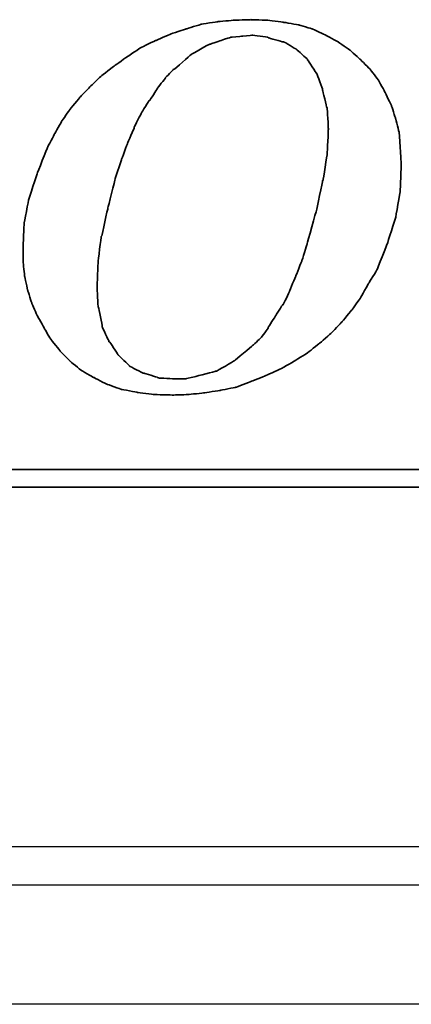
# Model space of a CAD drawing. Header units: millimetres. Extents: x 443 to 3685, y -1599 to 860.
# Tile 350 of 610: x 2854 to 2859, y -1576 to -1563. Entities that reach past the tile are written whole.
import ezdxf
from ezdxf.lldxf.tags import DXFTag

# ---------------------------------------------------------------- set-up
doc = ezdxf.new("R2010")
doc.units = ezdxf.units.MM
doc.layers.get('0').update_dxf_attribs({"linetype": 'CONTINUOUS'})
doc.layers.add('DIM', color=4, linetype='CONTINUOUS')
doc.layers.add('layer 1', color=7, linetype='CONTINUOUS')
tags = doc.linetypes.add('DASHED', pattern=[25.72, 12.86, -12.86]).pattern_tags.tags
tags[6:7] = [DXFTag(74, 4), DXFTag(75, 0), DXFTag(340, '0'), DXFTag(46, 0.0), DXFTag(50, 0.0), DXFTag(44, 0.0), DXFTag(45, 0.0)]
tags[4:5] = [DXFTag(74, 4), DXFTag(75, 0), DXFTag(340, '0'), DXFTag(46, 0.0), DXFTag(50, 0.0), DXFTag(44, 0.0), DXFTag(45, 0.0)]

# ---------------------------------------------------------------- blocks, each defined once
blk = doc.blocks.new('TBI MOTION logo(完整正式版)')
at = {"layer": 'layer 1', "color": 22, "lineweight": 35}
for points, knots in [([(35.79625, -6.98375), (35.79625, -6.98375), (36.23125, -7.43875), (36.23125, -7.43875), (36.23125, -7.43875), (36.23125, -7.43875), (36.75625, -7.87125), (36.75625, -7.87125), (36.75625, -7.87125), (36.75625, -7.87125), (37.33125, -8.20375), (37.33125, -8.20375), (37.33125, -8.20375), (37.33125, -8.20375), (37.95625, -8.51875), (37.95625, -8.51875), (37.95625, -8.51875), (37.95625, -8.51875), (38.62625, -8.75875), (38.62625, -8.75875), (38.62625, -8.75875), (38.62625, -8.75875), (39.37125, -8.90375), (39.37125, -8.90375), (39.37125, -8.90375), (39.37125, -8.90375), (40.14125, -8.99875), (40.14125, -8.99875), (40.14125, -8.99875), (40.14125, -8.99875), (41.02625, -9.02375), (41.02625, -9.02375), (41.02625, -9.02375), (41.02625, -9.02375), (41.74625, -8.99875), (41.74625, -8.99875), (41.74625, -8.99875), (41.74625, -8.99875), (42.46625, -8.92375), (42.46625, -8.92375), (42.46625, -8.92375), (42.46625, -8.92375), (43.21125, -8.80625), (43.21125, -8.80625), (43.21125, -8.80625), (43.21125, -8.80625), (43.93125, -8.66375), (43.93125, -8.66375), (43.93125, -8.66375), (43.93125, -8.66375), (44.62625, -8.39875), (44.62625, -8.39875), (44.62625, -8.39875), (44.62625, -8.39875), (45.29625, -8.13375), (45.29625, -8.13375), (45.29625, -8.13375), (45.29625, -8.13375), (45.94625, -7.84375), (45.94625, -7.84375), (45.94625, -7.84375), (45.94625, -7.84375), (46.61625, -7.46375), (46.61625, -7.46375), (46.61625, -7.46375), (46.61625, -7.46375), (47.24125, -7.07875), (47.24125, -7.07875), (47.24125, -7.07875), (47.24125, -7.07875), (47.81625, -6.62375), (47.81625, -6.62375), (47.81625, -6.62375), (47.81625, -6.62375), (48.36875, -6.14375), (48.36875, -6.14375), (48.36875, -6.14375), (48.36875, -6.14375), (48.84625, -5.64125), (48.84625, -5.64125), (48.84625, -5.64125), (48.84625, -5.64125), (49.32625, -5.06375), (49.32625, -5.06375), (49.32625, -5.06375), (49.32625, -5.06375), (49.71125, -4.51374), (49.71125, -4.51374), (49.71125, -4.51374), (49.71125, -4.51374), (50.09625, -3.83874), (50.09625, -3.83874), (50.09625, -3.83874), (50.09625, -3.83874), (50.48125, -3.21374), (50.48125, -3.21374), (50.48125, -3.21374), (50.48125, -3.21374), (50.96125, -1.99125), (50.96125, -1.99125), (50.96125, -1.99125), (50.96125, -1.99125), (51.34375, -0.81875), (51.34375, -0.81875), (51.34375, -0.81875), (51.34375, -0.81875), (51.56125, 0.45624), (51.56125, 0.45624), (51.56125, 0.45624), (51.56125, 0.45624), (51.60625, 1.67624), (51.60625, 1.67624), (51.60625, 1.67624), (51.60625, 1.67624), (51.56125, 2.44625), (51.56125, 2.44625), (51.56125, 2.44625), (51.56125, 2.44625), (51.51125, 3.14125), (51.51125, 3.14125), (51.51125, 3.14125), (51.51125, 3.14125), (51.34375, 3.81125), (51.34375, 3.81125), (51.34375, 3.81125), (51.34375, 3.81125), (51.15125, 4.41125), (51.15125, 4.41125), (51.15125, 4.41125), (51.15125, 4.41125), (50.86125, 5.01125), (50.86125, 5.01125), (50.86125, 5.01125), (50.86125, 5.01125), (50.55125, 5.58875), (50.55125, 5.58875), (50.55125, 5.58875), (50.55125, 5.58875), (50.16625, 6.09125), (50.16625, 6.09125), (50.16625, 6.09125), (50.16625, 6.09125), (49.71125, 6.54875), (49.71125, 6.54875), (49.71125, 6.54875), (49.71125, 6.54875), (49.23125, 6.98125), (49.23125, 6.98125), (49.23125, 6.98125), (49.23125, 6.98125), (48.67875, 7.36625), (48.67875, 7.36625), (48.67875, 7.36625), (48.67875, 7.36625), (48.10375, 7.67625), (48.10375, 7.67625), (48.10375, 7.67625), (48.10375, 7.67625), (47.48125, 7.96375), (47.48125, 7.96375), (47.48125, 7.96375), (47.48125, 7.96375), (46.85625, 8.15625), (46.85625, 8.15625), (46.85625, 8.15625), (46.85625, 8.15625), (46.13625, 8.27624), (46.13625, 8.27624), (46.13625, 8.27624), (46.13625, 8.27624), (45.39125, 8.37125), (45.39125, 8.37125), (45.39125, 8.37125), (45.39125, 8.37125), (44.62625, 8.39624), (44.62625, 8.39624), (44.62625, 8.39624), (44.62625, 8.39624), (43.83625, 8.37125), (43.83625, 8.37125), (43.83625, 8.37125), (43.83625, 8.37125), (43.09125, 8.30125), (43.09125, 8.30125), (43.09125, 8.30125), (43.09125, 8.30125), (42.32125, 8.18125), (42.32125, 8.18125), (42.32125, 8.18125), (42.32125, 8.18125), (41.62875, 7.96375), (41.62875, 7.96375), (41.62875, 7.96375), (41.62875, 7.96375), (40.90625, 7.72625), (40.90625, 7.72625), (40.90625, 7.72625), (40.90625, 7.72625), (40.23624, 7.43625), (40.23624, 7.43625), (40.23624, 7.43625), (40.23624, 7.43625), (39.54124, 7.10125), (39.54124, 7.10125), (39.54124, 7.10125), (39.54124, 7.10125), (38.91625, 6.69125), (38.91625, 6.69125), (38.91625, 6.69125), (38.91625, 6.69125), (38.31625, 6.26125), (38.31625, 6.26125), (38.31625, 6.26125), (38.31625, 6.26125), (37.69125, 5.78125), (37.69125, 5.78125), (37.69125, 5.78125), (37.69125, 5.78125), (37.18625, 5.30125), (37.18625, 5.30125), (37.18625, 5.30125), (37.18625, 5.30125), (36.70625, 4.79624), (36.70625, 4.79624), (36.70625, 4.79624), (36.70625, 4.79624), (36.23125, 4.22125), (36.23125, 4.22125), (36.23125, 4.22125), (36.23125, 4.22125), (35.87124, 3.69375), (35.87124, 3.69375), (35.87124, 3.69375), (35.87124, 3.69375), (35.53125, 3.09125), (35.53125, 3.09125), (35.53125, 3.09125), (35.53125, 3.09125), (35.19875, 2.47125), (35.19875, 2.47125), (35.19875, 2.47125), (35.19875, 2.47125), (34.71625, 1.24625), (34.71625, 1.24625), (34.71625, 1.24625), (34.71625, 1.24625), (34.33125, 0.06874), (34.33125, 0.06874), (34.33125, 0.06874), (34.33125, 0.06874), (34.11625, -1.07875), (34.11625, -1.07875), (34.11625, -1.07875), (34.11625, -1.07875), (34.07125, -2.15875), (34.07125, -2.15875), (34.07125, -2.15875), (34.07125, -2.15875), (34.07125, -2.85375), (34.07125, -2.85375), (34.07125, -2.85375), (34.07125, -2.85375), (34.14125, -3.50375), (34.14125, -3.50375), (34.14125, -3.50375), (34.14125, -3.50375), (34.28625, -4.17375), (34.28625, -4.17375), (34.28625, -4.17375), (34.28625, -4.17375), (34.47625, -4.77624), (34.47625, -4.77624), (34.47625, -4.77624), (34.47625, -4.77624), (34.71625, -5.32625), (34.71625, -5.32625), (34.71625, -5.32625), (34.71625, -5.32625), (35.05375, -5.92875), (35.05375, -5.92875), (35.05375, -5.92875), (35.05375, -5.92875), (35.36375, -6.45375), (35.36375, -6.45375), (35.36375, -6.45375), (35.36375, -6.45375), (35.79625, -6.98375), (35.79625, -6.98375)], [0, 0, 0, 0, 0.01388889, 0.01388889, 0.01388889, 0.0138889, 0.02777778, 0.02777778, 0.02777778, 0.02777779, 0.04166667, 0.04166667, 0.04166667, 0.04166668, 0.05555556, 0.05555556, 0.05555556, 0.05555557, 0.06944444, 0.06944444, 0.06944444, 0.06944445, 0.08333333, 0.08333333, 0.08333333, 0.08333334, 0.09722222, 0.09722222, 0.09722222, 0.09722223, 0.11111111, 0.11111111, 0.11111111, 0.11111112, 0.125, 0.125, 0.125, 0.12500001, 0.13888889, 0.13888889, 0.13888889, 0.1388889, 0.15277778, 0.15277778, 0.15277778, 0.15277779, 0.16666667, 0.16666667, 0.16666667, 0.16666668, 0.18055556, 0.18055556, 0.18055556, 0.18055557, 0.19444444, 0.19444444, 0.19444444, 0.19444445, 0.20833333, 0.20833333, 0.20833333, 0.20833334, 0.22222222, 0.22222222, 0.22222222, 0.22222223, 0.23611111, 0.23611111, 0.23611111, 0.23611112, 0.25, 0.25, 0.25, 0.25000001, 0.26388889, 0.26388889, 0.26388889, 0.2638889, 0.27777778, 0.27777778, 0.27777778, 0.27777779, 0.29166667, 0.29166667, 0.29166667, 0.29166668, 0.30555556, 0.30555556, 0.30555556, 0.30555557, 0.31944444, 0.31944444, 0.31944444, 0.31944445, 0.33333333, 0.33333333, 0.33333333, 0.33333334, 0.34722222, 0.34722222, 0.34722222, 0.34722223, 0.36111111, 0.36111111, 0.36111111, 0.36111112, 0.375, 0.375, 0.375, 0.37500001, 0.38888889, 0.38888889, 0.38888889, 0.3888889, 0.40277778, 0.40277778, 0.40277778, 0.40277779, 0.41666667, 0.41666667, 0.41666667, 0.41666668, 0.43055556, 0.43055556, 0.43055556, 0.43055557, 0.44444444, 0.44444444, 0.44444444, 0.44444445, 0.45833333, 0.45833333, 0.45833333, 0.45833334, 0.47222222, 0.47222222, 0.47222222, 0.47222223, 0.48611111, 0.48611111, 0.48611111, 0.48611112, 0.5, 0.5, 0.5, 0.50000001, 0.51388889, 0.51388889, 0.51388889, 0.5138889, 0.52777778, 0.52777778, 0.52777778, 0.52777779, 0.54166667, 0.54166667, 0.54166667, 0.54166668, 0.55555556, 0.55555556, 0.55555556, 0.55555557, 0.56944444, 0.56944444, 0.56944444, 0.56944445, 0.58333333, 0.58333333, 0.58333333, 0.58333334, 0.59722222, 0.59722222, 0.59722222, 0.59722223, 0.61111111, 0.61111111, 0.61111111, 0.61111112, 0.625, 0.625, 0.625, 0.62500001, 0.63888889, 0.63888889, 0.63888889, 0.6388889, 0.65277778, 0.65277778, 0.65277778, 0.65277779, 0.66666667, 0.66666667, 0.66666667, 0.66666668, 0.68055556, 0.68055556, 0.68055556, 0.68055557, 0.69444444, 0.69444444, 0.69444444, 0.69444445, 0.70833333, 0.70833333, 0.70833333, 0.70833334, 0.72222222, 0.72222222, 0.72222222, 0.72222223, 0.73611111, 0.73611111, 0.73611111, 0.73611112, 0.75, 0.75, 0.75, 0.75000001, 0.76388889, 0.76388889, 0.76388889, 0.7638889, 0.77777778, 0.77777778, 0.77777778, 0.77777779, 0.79166667, 0.79166667, 0.79166667, 0.79166668, 0.80555556, 0.80555556, 0.80555556, 0.80555557, 0.81944444, 0.81944444, 0.81944444, 0.81944445, 0.83333333, 0.83333333, 0.83333333, 0.83333334, 0.84722222, 0.84722222, 0.84722222, 0.84722223, 0.86111111, 0.86111111, 0.86111111, 0.86111112, 0.875, 0.875, 0.875, 0.87500001, 0.88888889, 0.88888889, 0.88888889, 0.8888889, 0.90277778, 0.90277778, 0.90277778, 0.90277779, 0.91666667, 0.91666667, 0.91666667, 0.91666668, 0.93055556, 0.93055556, 0.93055556, 0.93055557, 0.94444444, 0.94444444, 0.94444444, 0.94444445, 0.95833333, 0.95833333, 0.95833333, 0.95833334, 0.97222222, 0.97222222, 0.97222222, 0.97222223, 0.98611111, 0.98611111, 0.98611111, 0.98611112, 1, 1, 1, 1]), ([(38.33875, 1.03124), (38.33875, 1.03124), (38.62625, 1.89625), (38.62625, 1.89625), (38.62625, 1.89625), (38.62625, 1.89625), (38.91625, 2.66375), (38.91625, 2.66375), (38.91625, 2.66375), (38.91625, 2.66375), (39.22625, 3.38125), (39.22625, 3.38125), (39.22625, 3.38125), (39.22625, 3.38125), (39.22625, 3.40624), (39.22625, 3.40624), (39.22625, 3.40624), (39.22625, 3.40624), (39.56124, 4.07624), (39.56124, 4.07624), (39.56124, 4.07624), (39.56124, 4.07624), (39.92125, 4.65125), (39.92125, 4.65125), (39.92125, 4.65125), (39.92125, 4.65125), (39.94625, 4.65125), (39.94625, 4.65125), (39.94625, 4.65125), (39.94625, 4.65125), (40.28125, 5.17875), (40.28125, 5.17875), (40.28125, 5.17875), (40.28125, 5.17875), (40.28125, 5.20375), (40.28125, 5.20375), (40.28125, 5.20375), (40.28125, 5.20375), (40.66875, 5.68625), (40.66875, 5.68625), (40.66875, 5.68625), (40.66875, 5.68625), (40.66875, 5.70625), (40.66875, 5.70625), (40.66875, 5.70625), (40.66875, 5.70625), (41.05124, 6.09125), (41.05124, 6.09125), (41.05124, 6.09125), (41.05124, 6.09125), (41.07625, 6.09125), (41.07625, 6.09125), (41.07625, 6.09125), (41.07625, 6.09125), (41.84125, 6.76625), (41.84125, 6.76625), (41.84125, 6.76625), (41.84125, 6.76625), (41.86625, 6.78625), (41.86625, 6.78625), (41.86625, 6.78625), (41.86625, 6.78625), (42.73125, 7.26624), (42.73125, 7.26624), (42.73125, 7.26624), (42.73125, 7.26624), (42.75625, 7.26624), (42.75625, 7.26624), (42.75625, 7.26624), (42.75625, 7.26624), (43.18625, 7.41125), (43.18625, 7.41125), (43.18625, 7.41125), (43.18625, 7.41125), (43.64125, 7.55625), (43.64125, 7.55625), (43.64125, 7.55625), (43.64125, 7.55625), (43.66625, 7.55625), (43.66625, 7.55625), (43.66625, 7.55625), (43.66625, 7.55625), (43.69125, 7.58124), (43.69125, 7.58124), (43.69125, 7.58124), (43.69125, 7.58124), (44.19125, 7.62625), (44.19125, 7.62625), (44.19125, 7.62625), (44.19125, 7.62625), (44.67125, 7.67625), (44.67125, 7.67625), (44.67125, 7.67625), (44.67125, 7.67625), (44.69625, 7.67625), (44.69625, 7.67625), (44.69625, 7.67625), (44.69625, 7.67625), (45.41875, 7.58124), (45.41875, 7.58124), (45.41875, 7.58124), (45.41875, 7.58124), (45.44125, 7.55625), (45.44125, 7.55625), (45.44125, 7.55625), (45.44125, 7.55625), (46.11125, 7.36625), (46.11125, 7.36625), (46.11125, 7.36625), (46.11125, 7.36625), (46.13625, 7.36625), (46.13625, 7.36625), (46.13625, 7.36625), (46.13625, 7.36625), (46.15875, 7.36625), (46.15875, 7.36625), (46.15875, 7.36625), (46.15875, 7.36625), (46.73625, 7.02624), (46.73625, 7.02624), (46.73625, 7.02624), (46.73625, 7.02624), (46.76125, 7.00624), (46.76125, 7.00624), (46.76125, 7.00624), (46.76125, 7.00624), (47.24125, 6.57124), (47.24125, 6.57124), (47.24125, 6.57124), (47.24125, 6.57124), (47.26625, 6.54875), (47.26625, 6.54875), (47.26625, 6.54875), (47.26625, 6.54875), (47.26625, 6.52375), (47.26625, 6.52375), (47.26625, 6.52375), (47.26625, 6.52375), (47.67375, 5.89875), (47.67375, 5.89875), (47.67375, 5.89875), (47.67375, 5.89875), (47.69625, 5.89875), (47.69625, 5.89875), (47.69625, 5.89875), (47.69625, 5.89875), (47.69625, 5.87625), (47.69625, 5.87625), (47.69625, 5.87625), (47.69625, 5.87625), (47.96125, 5.15625), (47.96125, 5.15625), (47.96125, 5.15625), (47.96125, 5.15625), (47.96125, 5.13125), (47.96125, 5.13125), (47.96125, 5.13125), (47.96125, 5.13125), (48.15125, 4.31875), (48.15125, 4.31875), (48.15125, 4.31875), (48.15125, 4.31875), (48.17625, 4.31875), (48.17625, 4.31875), (48.17625, 4.31875), (48.17625, 4.31875), (48.17625, 4.29125), (48.17625, 4.29125), (48.17625, 4.29125), (48.17625, 4.29125), (48.22625, 3.33125), (48.22625, 3.33125), (48.22625, 3.33125), (48.22625, 3.33125), (48.22625, 3.30875), (48.22625, 3.30875), (48.22625, 3.30875), (48.22625, 3.30875), (48.17625, 2.20624), (48.17625, 2.20624), (48.17625, 2.20624), (48.17625, 2.20624), (48.17625, 2.18124), (48.17625, 2.18124), (48.17625, 2.18124), (48.17625, 2.18124), (47.98375, 0.93624), (47.98375, 0.93624), (47.98375, 0.93624), (47.98375, 0.93624), (47.96125, 0.93624), (47.96125, 0.93624), (47.96125, 0.93624), (47.96125, 0.93624), (47.67375, -0.45874), (47.67375, -0.45874), (47.67375, -0.45874), (47.67375, -0.45874), (47.24125, -1.99125), (47.24125, -1.99125), (47.24125, -1.99125), (47.24125, -1.99125), (47.24125, -2.01874), (47.24125, -2.01874), (47.24125, -2.01874), (47.24125, -2.01874), (47.00125, -2.78375), (47.00125, -2.78375), (47.00125, -2.78375), (47.00125, -2.78375), (46.71125, -3.50375), (46.71125, -3.50375), (46.71125, -3.50375), (46.71125, -3.50375), (46.42625, -4.19875), (46.42625, -4.19875), (46.42625, -4.19875), (46.42625, -4.19875), (46.42625, -4.22375), (46.42625, -4.22375), (46.42625, -4.22375), (46.42625, -4.22375), (46.13625, -4.82374), (46.13625, -4.82374), (46.13625, -4.82374), (46.13625, -4.82374), (46.11125, -4.82374), (46.11125, -4.82374), (46.11125, -4.82374), (46.11125, -4.82374), (45.77625, -5.35125), (45.77625, -5.35125), (45.77625, -5.35125), (45.77625, -5.35125), (45.44125, -5.87875), (45.44125, -5.87875), (45.44125, -5.87875), (45.44125, -5.87875), (45.44125, -5.90375), (45.44125, -5.90375), (45.44125, -5.90375), (45.44125, -5.90375), (45.10625, -6.35875), (45.10625, -6.35875), (45.10625, -6.35875), (45.10625, -6.35875), (45.08125, -6.38375), (45.08125, -6.38375), (45.08125, -6.38375), (45.08125, -6.38375), (44.69625, -6.74375), (44.69625, -6.74375), (44.69625, -6.74375), (44.69625, -6.74375), (43.88375, -7.41625), (43.88375, -7.41625), (43.88375, -7.41625), (43.88375, -7.41625), (43.85625, -7.43875), (43.85625, -7.43875), (43.85625, -7.43875), (43.85625, -7.43875), (43.04125, -7.91875), (43.04125, -7.91875), (43.04125, -7.91875), (43.04125, -7.91875), (43.01625, -7.91875), (43.01625, -7.91875), (43.01625, -7.91875), (43.01625, -7.91875), (42.99625, -7.91875), (42.99625, -7.91875), (42.99625, -7.91875), (42.99625, -7.91875), (42.08125, -8.15875), (42.08125, -8.15875), (42.08125, -8.15875), (42.08125, -8.15875), (41.65125, -8.25625), (41.65125, -8.25625), (41.65125, -8.25625), (41.65125, -8.25625), (41.62875, -8.27875), (41.62875, -8.27875), (41.62875, -8.27875), (41.62875, -8.27875), (41.60125, -8.27875), (41.60125, -8.27875), (41.60125, -8.27875), (41.60125, -8.27875), (41.12125, -8.27875), (41.12125, -8.27875), (41.12125, -8.27875), (41.12125, -8.27875), (40.35624, -8.23125), (40.35624, -8.23125), (40.35624, -8.23125), (40.35624, -8.23125), (40.33125, -8.23125), (40.33125, -8.23125), (40.33125, -8.23125), (40.33125, -8.23125), (40.30625, -8.20375), (40.30625, -8.20375), (40.30625, -8.20375), (40.30625, -8.20375), (39.68375, -8.01375), (39.68375, -8.01375), (39.68375, -8.01375), (39.68375, -8.01375), (39.66124, -8.01375), (39.66124, -8.01375), (39.66124, -8.01375), (39.66124, -8.01375), (39.63625, -8.01375), (39.63625, -8.01375), (39.63625, -8.01375), (39.63625, -8.01375), (39.01125, -7.67875), (39.01125, -7.67875), (39.01125, -7.67875), (39.01125, -7.67875), (38.98875, -7.65375), (38.98875, -7.65375), (38.98875, -7.65375), (38.98875, -7.65375), (38.48625, -7.17375), (38.48625, -7.17375), (38.48625, -7.17375), (38.48625, -7.17375), (38.45875, -7.14875), (38.45875, -7.14875), (38.45875, -7.14875), (38.45875, -7.14875), (38.45875, -7.12875), (38.45875, -7.12875), (38.45875, -7.12875), (38.45875, -7.12875), (38.07625, -6.54875), (38.07625, -6.54875), (38.07625, -6.54875), (38.07625, -6.54875), (38.05125, -6.54875), (38.05125, -6.54875), (38.05125, -6.54875), (38.05125, -6.54875), (38.05125, -6.52875), (38.05125, -6.52875), (38.05125, -6.52875), (38.05125, -6.52875), (37.74125, -5.85375), (37.74125, -5.85375), (37.74125, -5.85375), (37.74125, -5.85375), (37.74125, -5.82875), (37.74125, -5.82875), (37.74125, -5.82875), (37.74125, -5.82875), (37.57375, -4.96875), (37.57375, -4.96875), (37.57375, -4.96875), (37.57375, -4.96875), (37.54625, -4.94375), (37.54625, -4.94375), (37.54625, -4.94375), (37.54625, -4.94375), (37.50125, -4.03375), (37.50125, -4.03375), (37.50125, -4.03375), (37.50125, -4.03375), (37.50125, -4.00875), (37.50125, -4.00875), (37.50125, -4.00875), (37.50125, -4.00875), (37.54625, -2.85375), (37.54625, -2.85375), (37.54625, -2.85375), (37.54625, -2.85375), (37.69125, -1.65875), (37.69125, -1.65875), (37.69125, -1.65875), (37.69125, -1.65875), (37.71624, -1.63375), (37.71624, -1.63375), (37.71624, -1.63375), (37.71624, -1.63375), (38.00375, -0.33875), (38.00375, -0.33875), (38.00375, -0.33875), (38.00375, -0.33875), (38.33875, 1.00624), (38.33875, 1.00624), (38.33875, 1.00624), (38.33875, 1.00624), (38.33875, 1.03124), (38.33875, 1.03124)], [0, 0, 0, 0, 0.01010101, 0.01010101, 0.01010101, 0.01010102, 0.02020202, 0.02020202, 0.02020202, 0.02020203, 0.03030303, 0.03030303, 0.03030303, 0.03030304, 0.04040404, 0.04040404, 0.04040404, 0.04040405, 0.05050505, 0.05050505, 0.05050505, 0.05050506, 0.06060606, 0.06060606, 0.06060606, 0.06060607, 0.07070707, 0.07070707, 0.07070707, 0.07070708, 0.08080808, 0.08080808, 0.08080808, 0.08080809, 0.09090909, 0.09090909, 0.09090909, 0.0909091, 0.1010101, 0.1010101, 0.1010101, 0.10101011, 0.11111111, 0.11111111, 0.11111111, 0.11111112, 0.12121212, 0.12121212, 0.12121212, 0.12121213, 0.13131313, 0.13131313, 0.13131313, 0.13131314, 0.14141414, 0.14141414, 0.14141414, 0.14141415, 0.15151515, 0.15151515, 0.15151515, 0.15151516, 0.16161616, 0.16161616, 0.16161616, 0.16161617, 0.17171717, 0.17171717, 0.17171717, 0.17171718, 0.18181818, 0.18181818, 0.18181818, 0.18181819, 0.19191919, 0.19191919, 0.19191919, 0.1919192, 0.2020202, 0.2020202, 0.2020202, 0.20202021, 0.21212121, 0.21212121, 0.21212121, 0.21212122, 0.22222222, 0.22222222, 0.22222222, 0.22222223, 0.23232323, 0.23232323, 0.23232323, 0.23232324, 0.24242424, 0.24242424, 0.24242424, 0.24242425, 0.25252525, 0.25252525, 0.25252525, 0.25252526, 0.26262626, 0.26262626, 0.26262626, 0.26262627, 0.27272727, 0.27272727, 0.27272727, 0.27272728, 0.28282828, 0.28282828, 0.28282828, 0.28282829, 0.29292929, 0.29292929, 0.29292929, 0.2929293, 0.3030303, 0.3030303, 0.3030303, 0.30303031, 0.31313131, 0.31313131, 0.31313131, 0.31313132, 0.32323232, 0.32323232, 0.32323232, 0.32323233, 0.33333333, 0.33333333, 0.33333333, 0.33333334, 0.34343434, 0.34343434, 0.34343434, 0.34343435, 0.35353535, 0.35353535, 0.35353535, 0.35353536, 0.36363636, 0.36363636, 0.36363636, 0.36363637, 0.37373737, 0.37373737, 0.37373737, 0.37373738, 0.38383838, 0.38383838, 0.38383838, 0.38383839, 0.39393939, 0.39393939, 0.39393939, 0.3939394, 0.4040404, 0.4040404, 0.4040404, 0.40404041, 0.41414141, 0.41414141, 0.41414141, 0.41414142, 0.42424242, 0.42424242, 0.42424242, 0.42424243, 0.43434343, 0.43434343, 0.43434343, 0.43434344, 0.44444444, 0.44444444, 0.44444444, 0.44444445, 0.45454545, 0.45454545, 0.45454545, 0.45454546, 0.46464646, 0.46464646, 0.46464646, 0.46464647, 0.47474747, 0.47474747, 0.47474747, 0.47474748, 0.48484848, 0.48484848, 0.48484848, 0.48484849, 0.49494949, 0.49494949, 0.49494949, 0.4949495, 0.50505051, 0.50505051, 0.50505051, 0.50505052, 0.51515152, 0.51515152, 0.51515152, 0.51515153, 0.52525253, 0.52525253, 0.52525253, 0.52525254, 0.53535354, 0.53535354, 0.53535354, 0.53535355, 0.54545455, 0.54545455, 0.54545455, 0.54545456, 0.55555556, 0.55555556, 0.55555556, 0.55555557, 0.56565657, 0.56565657, 0.56565657, 0.56565658, 0.57575758, 0.57575758, 0.57575758, 0.57575759, 0.58585859, 0.58585859, 0.58585859, 0.5858586, 0.5959596, 0.5959596, 0.5959596, 0.59595961, 0.60606061, 0.60606061, 0.60606061, 0.60606062, 0.61616162, 0.61616162, 0.61616162, 0.61616163, 0.62626263, 0.62626263, 0.62626263, 0.62626264, 0.63636364, 0.63636364, 0.63636364, 0.63636365, 0.64646465, 0.64646465, 0.64646465, 0.64646466, 0.65656566, 0.65656566, 0.65656566, 0.65656567, 0.66666667, 0.66666667, 0.66666667, 0.66666668, 0.67676768, 0.67676768, 0.67676768, 0.67676769, 0.68686869, 0.68686869, 0.68686869, 0.6868687, 0.6969697, 0.6969697, 0.6969697, 0.69696971, 0.70707071, 0.70707071, 0.70707071, 0.70707072, 0.71717172, 0.71717172, 0.71717172, 0.71717173, 0.72727273, 0.72727273, 0.72727273, 0.72727274, 0.73737374, 0.73737374, 0.73737374, 0.73737375, 0.74747475, 0.74747475, 0.74747475, 0.74747476, 0.75757576, 0.75757576, 0.75757576, 0.75757577, 0.76767677, 0.76767677, 0.76767677, 0.76767678, 0.77777778, 0.77777778, 0.77777778, 0.77777779, 0.78787879, 0.78787879, 0.78787879, 0.7878788, 0.7979798, 0.7979798, 0.7979798, 0.79797981, 0.80808081, 0.80808081, 0.80808081, 0.80808082, 0.81818182, 0.81818182, 0.81818182, 0.81818183, 0.82828283, 0.82828283, 0.82828283, 0.82828284, 0.83838384, 0.83838384, 0.83838384, 0.83838385, 0.84848485, 0.84848485, 0.84848485, 0.84848486, 0.85858586, 0.85858586, 0.85858586, 0.85858587, 0.86868687, 0.86868687, 0.86868687, 0.86868688, 0.87878788, 0.87878788, 0.87878788, 0.87878789, 0.88888889, 0.88888889, 0.88888889, 0.8888889, 0.8989899, 0.8989899, 0.8989899, 0.89898991, 0.90909091, 0.90909091, 0.90909091, 0.90909092, 0.91919192, 0.91919192, 0.91919192, 0.91919193, 0.92929293, 0.92929293, 0.92929293, 0.92929294, 0.93939394, 0.93939394, 0.93939394, 0.93939395, 0.94949495, 0.94949495, 0.94949495, 0.94949496, 0.95959596, 0.95959596, 0.95959596, 0.95959597, 0.96969697, 0.96969697, 0.96969697, 0.96969698, 0.97979798, 0.97979798, 0.97979798, 0.97979799, 0.98989899, 0.98989899, 0.98989899, 0.989899, 1, 1, 1, 1]), ([(75.90875, -9.47875), (75.90875, -9.47875), (75.90875, -12.28625), (75.90875, -12.28625), (75.90875, -12.28625), (75.90875, -12.28625), (75.90875, -12.47875), (75.90875, -12.47875), (75.90875, -12.47875), (75.90875, -12.47875), (75.71625, -12.47875), (75.71625, -12.47875), (75.71625, -12.47875), (75.71625, -12.47875), (-88.32875, -12.47875), (-88.32875, -12.47875), (-88.32875, -12.47875), (-88.32875, -12.47875), (-88.32875, -13.29375), (-88.32875, -13.29375), (-88.32875, -13.29375), (-88.32875, -13.29375), (82.89125, -13.29375), (82.89125, -13.29375), (82.89125, -13.29375), (82.89125, -13.29375), (75.90875, -9.47875), (75.90875, -9.47875)], [0, 0, 0, 0, 0.14285714, 0.14285714, 0.14285714, 0.14285715, 0.28571429, 0.28571429, 0.28571429, 0.2857143, 0.42857143, 0.42857143, 0.42857143, 0.42857144, 0.57142857, 0.57142857, 0.57142857, 0.57142858, 0.71428571, 0.71428571, 0.71428571, 0.71428572, 0.85714286, 0.85714286, 0.85714286, 0.85714287, 1, 1, 1, 1])]:
    blk.add_open_spline(points, degree=3, knots=knots, dxfattribs=at)

msp = doc.modelspace()

# ---------------------------------------------------------------- linework, layer by layer
at = {"linetype": 'Continuous'}
msp.add_line((2987.645, -1573.619), (2729.157, -1573.62), dxfattribs=at)
at = {"linetype": 'DASHED'}
msp.add_line((2987.152, -1575.669), (2729.157, -1575.669), dxfattribs=at)
at = {"linetype": 'Continuous'}
msp.add_open_spline([(2987.525, -1574.119), (2729.157, -1574.12)], degree=1, dxfattribs=at)

# ---------------------------------------------------------------- block references
at = {"layer": 'DIM', "color": 7, "xscale": 0.2802190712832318, "yscale": 0.2802190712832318, "zscale": 0.2802190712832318}
msp.add_blockref('TBI MOTION logo(完整正式版)', (2844.335, -1565.218), dxfattribs=at)

doc.saveas('drawing.dxf')
